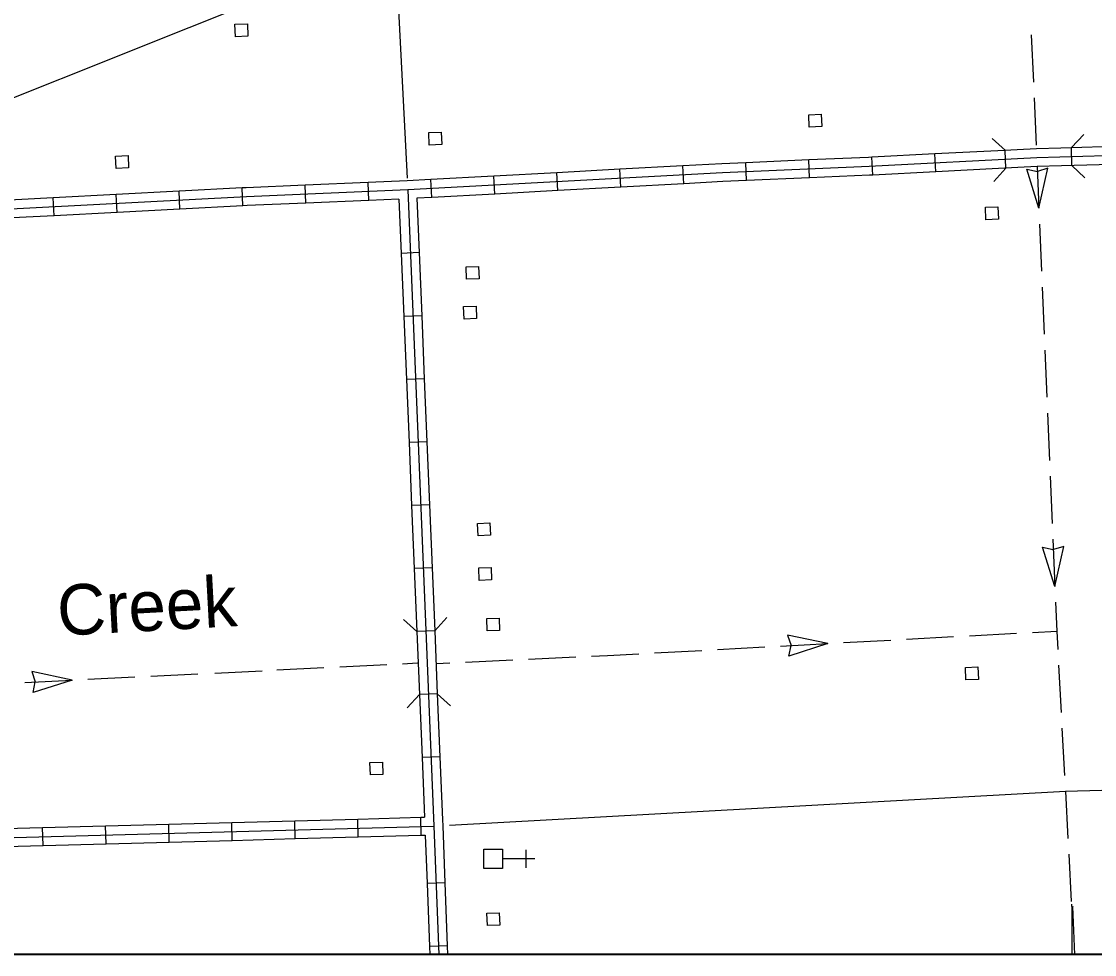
# Model space of a CAD drawing. Extents: x -0.3 to 2.65, y 0 to 1.9.
# Drawn here: x 0.5381 to 0.6457, y 0.1443 to 0.2377 of the extents above; entities that cross this region are included whole.
import ezdxf

# ---------------------------------------------------------------- set-up
doc = ezdxf.new("R2010")
doc.units = 0
for name, color, linetype in [('Default', 7, 'Continuous'), ('DSN_DRFT_DNC', 7, 'Continuous'), ('Level 12', 7, 'Continuous'), ('Level 14', 7, 'Continuous'), ('Level 15', 7, 'Continuous'), ('Level 19', 7, 'Continuous'), ('Level 20', 7, 'Continuous'), ('Level 29', 7, 'Continuous'), ('Level 32', 7, 'Continuous'), ('Level 6', 7, 'Continuous')]:
    doc.layers.add(name, color=color, linetype=linetype)

msp = doc.modelspace()

# ---------------------------------------------------------------- linework, layer by layer
at = {"layer": 'Default'}
msp.add_lwpolyline([(0.4518907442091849, 0.19599840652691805), (0.6837117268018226, 0.2885773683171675), (0.6163823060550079, 0.2703782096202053)], dxfattribs=at)
at = {"layer": 'DSN_DRFT_DNC'}
msp.add_lwpolyline([(0.38477044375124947, 0.541666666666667), (1.0318962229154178, 0.541666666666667), (1.0318962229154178, 0.14429633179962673), (0.38477044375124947, 0.14429633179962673)], close=True, dxfattribs=at)
at = {"layer": 'Level 12'}
for p, q in [((0.6388693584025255, 0.22294374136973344), (0.6399363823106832, 0.22270525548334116)), ((0.6400975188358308, 0.21902489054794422), (0.6388693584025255, 0.22294374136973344)), ((0.6409933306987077, 0.2230327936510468), (0.6399506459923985, 0.22270602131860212)), ((0.6400975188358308, 0.21902489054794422), (0.6409933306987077, 0.2230327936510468)), ((0.6404573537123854, 0.18506823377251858), (0.641524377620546, 0.18482974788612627)), ((0.6416855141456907, 0.1811493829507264), (0.6404573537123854, 0.18506823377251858)), ((0.6425813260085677, 0.185157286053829), (0.6415386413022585, 0.18483051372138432)), ((0.6416855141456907, 0.1811493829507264), (0.6425813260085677, 0.185157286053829)), ((0.6149114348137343, 0.17627220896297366), (0.6152513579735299, 0.17523373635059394)), ((0.6189303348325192, 0.17542709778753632), (0.6149114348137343, 0.17627220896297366)), ((0.6189303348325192, 0.17542709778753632), (0.6150273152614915, 0.17414952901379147)), ((0.6150273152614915, 0.17414952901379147), (0.6152523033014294, 0.1752194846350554)), ((0.5391916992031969, 0.17263303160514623), (0.5395262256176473, 0.1715928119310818)), ((0.5432061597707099, 0.17176707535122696), (0.5391916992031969, 0.17263303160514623)), ((0.5432061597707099, 0.17176707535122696), (0.5392965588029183, 0.1705097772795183)), ((0.5392965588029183, 0.1705097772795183), (0.5395270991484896, 0.17157854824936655))]:
    msp.add_line(p, q, dxfattribs=at)
for points in [[(0.6393114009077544, 0.23638133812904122), (0.6395331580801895, 0.23164792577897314)], [(0.6396070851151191, 0.2300701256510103), (0.6398288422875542, 0.2253367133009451)], [(0.6399227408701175, 0.22319340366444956), (0.6400975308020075, 0.2190243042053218)], [(0.6401636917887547, 0.2174461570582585), (0.6403621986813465, 0.21271171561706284)], [(0.6404283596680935, 0.21113356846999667), (0.6406268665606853, 0.206399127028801)], [(0.6406930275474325, 0.2048209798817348), (0.6408915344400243, 0.20008653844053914)], [(0.6409576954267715, 0.19850839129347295), (0.6411562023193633, 0.19377394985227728)], [(0.6412223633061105, 0.19219580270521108), (0.6414208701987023, 0.1874613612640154)], [(0.6414870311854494, 0.18588321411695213), (0.6416855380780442, 0.18114877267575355)], [(0.6417516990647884, 0.17957062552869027), (0.6418729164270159, 0.17667952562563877), (0.6419724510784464, 0.1748372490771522)], [(0.6331252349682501, 0.1762019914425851), (0.6378567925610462, 0.1764602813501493)], [(0.6394339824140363, 0.17654637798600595), (0.6418729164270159, 0.17667952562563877)], [(0.6141989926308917, 0.17516880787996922), (0.6189305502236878, 0.17542709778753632)], [(0.6205077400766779, 0.17551319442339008), (0.625239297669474, 0.17577149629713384)], [(0.626816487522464, 0.17585759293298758), (0.6315480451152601, 0.17611589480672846)], [(0.5952720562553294, 0.1741494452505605), (0.5968530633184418, 0.17422190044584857), (0.6000043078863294, 0.17439392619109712)], [(0.6015814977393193, 0.17448002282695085), (0.6063130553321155, 0.17473831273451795)], [(0.6078902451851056, 0.17482440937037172), (0.6126218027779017, 0.17508271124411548)], [(0.5700256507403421, 0.17309162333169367), (0.5747584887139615, 0.17332537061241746)], [(0.576336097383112, 0.1734032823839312), (0.5778126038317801, 0.1734762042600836), (0.5778640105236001, 0.1734751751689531)], [(0.5796718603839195, 0.1734391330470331), (0.5797418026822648, 0.1734377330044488), (0.5810711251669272, 0.17349865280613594)], [(0.5826490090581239, 0.17357096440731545), (0.5873826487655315, 0.17378789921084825)], [(0.5889605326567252, 0.17386021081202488), (0.5936941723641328, 0.1740771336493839)], [(0.6420576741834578, 0.17326001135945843), (0.6423133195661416, 0.16852831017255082)], [(0.544783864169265, 0.17184499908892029), (0.5495167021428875, 0.17207874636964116)], [(0.5510943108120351, 0.1721566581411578), (0.5558271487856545, 0.17239040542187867)], [(0.5575325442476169, 0.17247335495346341), (0.5622653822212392, 0.17270709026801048)], [(0.563715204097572, 0.17277997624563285), (0.5684480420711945, 0.17301371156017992)], [(0.538473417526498, 0.17153334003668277), (0.5432062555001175, 0.17176708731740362)], [(0.6423985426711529, 0.16695107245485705), (0.6426541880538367, 0.16221937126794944)], [(0.6427394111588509, 0.16064213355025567), (0.6429950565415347, 0.15591043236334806)], [(0.643080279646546, 0.1543331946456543), (0.6433359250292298, 0.14960149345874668)]]:
    msp.add_lwpolyline(points, dxfattribs=at)
at = {"layer": 'Level 14'}
for points in [[(0.6433508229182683, 0.14932594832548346), (0.6433782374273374, 0.14881845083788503)], [(0.6433508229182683, 0.14932594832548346), (0.6433782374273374, 0.14881845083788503)], [(0.6436851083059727, 0.1442738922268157), (0.6434740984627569, 0.14909874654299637), (0.6433782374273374, 0.14881845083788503), (0.643390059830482, 0.14427389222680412)]]:
    msp.add_lwpolyline(points, dxfattribs=at)
at = {"layer": 'Level 15'}
for p, q in [((0.6367710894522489, 0.22303078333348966), (0.6367196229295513, 0.2248254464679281)), ((0.6434054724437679, 0.2232932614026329), (0.6433540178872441, 0.22508744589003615)), ((0.617118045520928, 0.22206737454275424), (0.6170406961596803, 0.22386062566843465)), ((0.6234376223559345, 0.22234276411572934), (0.6233451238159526, 0.22413530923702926)), ((0.6297473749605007, 0.22266835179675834), (0.6296548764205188, 0.22446089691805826)), ((0.5918881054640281, 0.2207910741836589), (0.59179041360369, 0.22258334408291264)), ((0.5981968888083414, 0.22113494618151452), (0.5980991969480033, 0.22292720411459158)), ((0.604505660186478, 0.22147880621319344), (0.6044079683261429, 0.22327107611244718)), ((0.6108057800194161, 0.2217950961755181), (0.6107284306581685, 0.2235883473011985)), ((0.5729487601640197, 0.21980677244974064), (0.5728728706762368, 0.22160008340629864)), ((0.5792705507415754, 0.22010334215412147), (0.579172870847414, 0.2218956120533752)), ((0.5855793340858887, 0.22044721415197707), (0.5854816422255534, 0.22223947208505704)), ((0.5540231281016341, 0.21893936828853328), (0.5539295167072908, 0.2207318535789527)), ((0.5603326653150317, 0.21926885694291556), (0.5602390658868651, 0.22106134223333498)), ((0.5666362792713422, 0.2195396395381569), (0.5665603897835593, 0.22133296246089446)), ((0.5414040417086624, 0.21828040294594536), (0.541310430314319, 0.2200728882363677)), ((0.54771357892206, 0.21860989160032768), (0.5476199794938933, 0.2204023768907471)), ((0.5779850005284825, 0.21457688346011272), (0.5761916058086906, 0.21450282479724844)), ((0.5782457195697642, 0.20826412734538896), (0.5764523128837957, 0.20819005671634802)), ((0.5785064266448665, 0.20195137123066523), (0.5767130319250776, 0.2018773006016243)), ((0.5787671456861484, 0.1956386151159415), (0.5769737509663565, 0.19556454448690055)), ((0.5790278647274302, 0.18932584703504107), (0.5772344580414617, 0.1892517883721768)), ((0.5792885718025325, 0.1830130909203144), (0.5774951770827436, 0.18293902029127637)), ((0.5795492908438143, 0.17670033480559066), (0.5777558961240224, 0.17662626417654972)), ((0.5798100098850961, 0.17038756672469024), (0.5780166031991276, 0.170313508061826)), ((0.5800707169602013, 0.1640748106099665), (0.5782773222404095, 0.16400075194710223)), ((0.5403105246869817, 0.15519562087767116), (0.5402618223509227, 0.15698988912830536)), ((0.5466263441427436, 0.15536707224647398), (0.5465776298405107, 0.15716134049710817)), ((0.5529421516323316, 0.1555385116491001), (0.5528934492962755, 0.1573327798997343)), ((0.5592579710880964, 0.1557099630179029), (0.5592092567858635, 0.1575042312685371)), ((0.5655737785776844, 0.15588141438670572), (0.5655250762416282, 0.15767567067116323)), ((0.5718895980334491, 0.15605285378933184), (0.5718408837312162, 0.15784712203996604)), ((0.5782054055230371, 0.15622430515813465), (0.578156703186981, 0.15801856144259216)), ((0.5805707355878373, 0.15144513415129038), (0.5787770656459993, 0.15137781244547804)), ((0.5808077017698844, 0.1451314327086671), (0.5790140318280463, 0.14506412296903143)), ((0.5790140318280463, 0.14506411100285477), (0.5790436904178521, 0.14427389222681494)), ((0.5808076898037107, 0.1451314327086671), (0.5808398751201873, 0.14427389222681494))]:
    msp.add_line(p, q, dxfattribs=at)
for points in [[(0.5100286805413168, 0.2777908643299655), (0.5122813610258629, 0.21820521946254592), (0.5155359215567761, 0.1564520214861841), (0.5156513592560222, 0.15598848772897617), (0.5158822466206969, 0.15562592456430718), (0.516416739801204, 0.1554443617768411), (0.5174719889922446, 0.15540494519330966), (0.5311863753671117, 0.15582917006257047), (0.5794754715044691, 0.15714000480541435)], [(0.7938139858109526, 0.2303807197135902), (0.7502312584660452, 0.2278543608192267), (0.7281598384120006, 0.22687230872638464), (0.6998077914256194, 0.22549235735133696), (0.6698286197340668, 0.2249323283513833), (0.639886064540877, 0.22407358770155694), (0.6230656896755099, 0.22320564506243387), (0.6083784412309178, 0.22257210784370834), (0.5768441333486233, 0.22085329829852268), (0.5606983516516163, 0.2201700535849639), (0.5133923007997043, 0.2176997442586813), (0.5126551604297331, 0.21786072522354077), (0.5115988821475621, 0.21848861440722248), (0.510581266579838, 0.21876984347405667), (0.5086319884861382, 0.21899962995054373)], [(0.6359646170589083, 0.22478648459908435), (0.6296548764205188, 0.22446089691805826)], [(0.6422975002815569, 0.2250571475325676), (0.639849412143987, 0.2249869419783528), (0.6359646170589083, 0.22478648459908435)], [(0.6486130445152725, 0.2252382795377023), (0.6422975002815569, 0.2250571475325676)], [(0.6170406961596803, 0.22386062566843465), (0.6107284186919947, 0.2235883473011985)], [(0.6233451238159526, 0.22413530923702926), (0.6230224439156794, 0.2241186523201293), (0.6170406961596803, 0.22386062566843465)], [(0.6296548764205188, 0.22446089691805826), (0.6233451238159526, 0.22413530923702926)], [(0.5917904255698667, 0.22258334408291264), (0.5854816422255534, 0.2222394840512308)], [(0.5980991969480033, 0.22292721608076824), (0.5917904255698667, 0.22258334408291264)], [(0.6044079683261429, 0.22327107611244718), (0.5980991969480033, 0.22292721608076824)], [(0.6107284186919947, 0.2235883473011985), (0.6083338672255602, 0.2234850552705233), (0.6044079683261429, 0.22327107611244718)], [(0.6297473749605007, 0.22266835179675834), (0.6234376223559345, 0.22234276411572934)], [(0.6360571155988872, 0.22299393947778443), (0.6297473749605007, 0.22266835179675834)], [(0.6423489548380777, 0.22326295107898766), (0.639921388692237, 0.2231933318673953), (0.6360571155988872, 0.22299393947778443)], [(0.6486644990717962, 0.22344408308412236), (0.6423489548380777, 0.22326295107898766)], [(0.5728728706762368, 0.22160009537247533), (0.5665603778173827, 0.22133296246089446)], [(0.579172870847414, 0.2218956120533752), (0.5767999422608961, 0.221766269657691), (0.5728728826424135, 0.22160009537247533)], [(0.5854816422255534, 0.2222394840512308), (0.579172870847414, 0.2218956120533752)], [(0.6108057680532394, 0.22179508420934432), (0.6084213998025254, 0.22169223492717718), (0.604505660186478, 0.22147880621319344)], [(0.617118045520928, 0.22206736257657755), (0.6108057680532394, 0.22179508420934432)], [(0.6234376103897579, 0.22234276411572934), (0.6231073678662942, 0.2223257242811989), (0.6171180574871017, 0.22206736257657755)], [(0.5539295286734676, 0.2207318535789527), (0.5476199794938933, 0.2204023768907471)], [(0.5602390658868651, 0.22106134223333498), (0.5539295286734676, 0.2207318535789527)], [(0.5665603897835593, 0.22133296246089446), (0.5606552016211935, 0.22108307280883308), (0.5602390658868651, 0.22106134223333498)], [(0.5768441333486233, 0.22085329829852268), (0.5794754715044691, 0.15714000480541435), (0.5799583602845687, 0.14427389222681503)], [(0.5855793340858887, 0.22044721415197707), (0.579270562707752, 0.22010334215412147)], [(0.5918881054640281, 0.2207910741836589), (0.585579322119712, 0.22044721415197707)], [(0.5981968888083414, 0.22113494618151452), (0.5918881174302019, 0.2207910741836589)], [(0.6045056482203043, 0.22147880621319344), (0.5981968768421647, 0.22113494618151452)], [(0.5413104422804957, 0.2200728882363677), (0.5350008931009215, 0.2197434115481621)], [(0.5476199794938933, 0.2204023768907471), (0.5413104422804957, 0.2200728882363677)], [(0.5666362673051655, 0.2195396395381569), (0.560739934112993, 0.21929012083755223), (0.5603326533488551, 0.21926885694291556)], [(0.5729487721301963, 0.21980677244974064), (0.5666362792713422, 0.2195396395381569)], [(0.5759672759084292, 0.21993451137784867), (0.5729487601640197, 0.21980677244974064)], [(0.5759672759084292, 0.21993451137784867), (0.5761916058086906, 0.21450282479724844)], [(0.579270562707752, 0.22010334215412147), (0.5777601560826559, 0.22002101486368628)], [(0.5777601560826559, 0.22002101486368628), (0.5779850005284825, 0.21457689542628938)], [(0.5414040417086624, 0.21828040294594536), (0.5350944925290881, 0.21795092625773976)], [(0.54771357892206, 0.21860989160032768), (0.5414040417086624, 0.21828040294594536)], [(0.5540231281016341, 0.21893936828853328), (0.54771357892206, 0.21860989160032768)], [(0.5603326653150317, 0.21926885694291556), (0.5540231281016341, 0.21893936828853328)], [(0.5761916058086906, 0.21450282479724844), (0.5764523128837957, 0.20819005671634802)], [(0.5779850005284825, 0.21457689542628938), (0.5782457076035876, 0.20826412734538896)], [(0.5764523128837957, 0.20819005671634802), (0.5767130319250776, 0.2018773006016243)], [(0.5782457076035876, 0.20826412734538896), (0.5785064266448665, 0.20195137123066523)], [(0.5767130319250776, 0.2018773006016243), (0.5769737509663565, 0.19556454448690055)], [(0.5785064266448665, 0.20195137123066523), (0.5787671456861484, 0.1956386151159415)], [(0.5769737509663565, 0.19556454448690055), (0.5772344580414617, 0.1892517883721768)], [(0.5787671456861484, 0.1956386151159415), (0.5790278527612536, 0.18932585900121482)], [(0.5772344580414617, 0.1892517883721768), (0.5774951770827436, 0.18293902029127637)], [(0.5790278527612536, 0.18932585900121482), (0.5792885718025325, 0.1830130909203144)], [(0.5774951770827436, 0.18293902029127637), (0.5777558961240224, 0.17662626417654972)], [(0.5792885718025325, 0.1830130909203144), (0.5795492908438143, 0.17670033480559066)], [(0.5777558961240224, 0.17662626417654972), (0.5780166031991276, 0.170313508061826)], [(0.5795492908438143, 0.17670033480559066), (0.5798099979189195, 0.17038757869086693)], [(0.5780166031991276, 0.170313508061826), (0.5782773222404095, 0.16400073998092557)], [(0.5798099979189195, 0.17038757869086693), (0.5800707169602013, 0.1640748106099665)], [(0.5782773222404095, 0.16400073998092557), (0.5785239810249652, 0.1580285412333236)], [(0.5800707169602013, 0.1640748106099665), (0.5803314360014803, 0.15776205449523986)], [(0.5339460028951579, 0.15681844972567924), (0.540261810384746, 0.15698988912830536)], [(0.540261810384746, 0.15698988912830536), (0.5465776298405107, 0.15716134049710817)], [(0.5465776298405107, 0.15716134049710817), (0.5528934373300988, 0.1573327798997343)], [(0.5528934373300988, 0.1573327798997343), (0.5592092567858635, 0.1575042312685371)], [(0.5592092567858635, 0.1575042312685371), (0.5655250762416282, 0.15767567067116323)], [(0.5655250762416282, 0.15767567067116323), (0.5718408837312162, 0.15784712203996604)], [(0.5718408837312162, 0.15784712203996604), (0.578156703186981, 0.15801857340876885)], [(0.5781567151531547, 0.15801857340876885), (0.5785239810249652, 0.1580285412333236)], [(0.5803314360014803, 0.1577620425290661), (0.5803556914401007, 0.157174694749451), (0.5805707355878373, 0.15144513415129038)], [(0.565573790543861, 0.15588140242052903), (0.5718895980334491, 0.15605285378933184)], [(0.5718895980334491, 0.15605285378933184), (0.5782054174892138, 0.15622430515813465)], [(0.5782054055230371, 0.15622430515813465), (0.5785947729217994, 0.1562348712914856)], [(0.5785947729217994, 0.1562348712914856), (0.578777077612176, 0.15137781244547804)], [(0.5339947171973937, 0.15502418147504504), (0.5403105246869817, 0.15519562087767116)], [(0.5403105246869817, 0.15519562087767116), (0.5466263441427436, 0.15536707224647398)], [(0.5466263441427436, 0.15536707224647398), (0.5529421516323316, 0.1555385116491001)], [(0.5529421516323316, 0.1555385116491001), (0.5592579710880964, 0.1557099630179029)], [(0.5592579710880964, 0.1557099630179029), (0.565573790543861, 0.15588140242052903)], [(0.578777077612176, 0.15137781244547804), (0.5790140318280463, 0.14506411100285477)], [(0.5805707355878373, 0.15144513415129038), (0.5808076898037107, 0.1451314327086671)]]:
    msp.add_lwpolyline(points, dxfattribs=at)
at = {"layer": 'Level 19'}
for points in [[(0.5595830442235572, 0.23621184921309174), (0.559530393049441, 0.23745623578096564), (0.5607784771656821, 0.2375090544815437), (0.560831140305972, 0.23626466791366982)], [(0.6170844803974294, 0.22715173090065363), (0.6170318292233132, 0.2283961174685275), (0.6182799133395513, 0.22844893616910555), (0.6183325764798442, 0.22720454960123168)], [(0.5790050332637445, 0.22535675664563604), (0.5789523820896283, 0.22660114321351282), (0.5802004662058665, 0.22665396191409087), (0.5802531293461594, 0.225409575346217)], [(0.5476282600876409, 0.22300987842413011), (0.5475756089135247, 0.22425426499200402), (0.5488236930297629, 0.22430708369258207), (0.5488763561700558, 0.2230626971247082)], [(0.6347802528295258, 0.21788088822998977), (0.6347276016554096, 0.21912527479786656), (0.6359756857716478, 0.21917809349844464), (0.6360283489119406, 0.21793370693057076)], [(0.5827453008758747, 0.21190955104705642), (0.5826926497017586, 0.21315393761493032), (0.5839407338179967, 0.21320675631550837), (0.5839933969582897, 0.2119623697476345)], [(0.5824989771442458, 0.20792364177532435), (0.5824463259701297, 0.20916802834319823), (0.5836944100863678, 0.20922084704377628), (0.5837470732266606, 0.2079764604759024)], [(0.5838877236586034, 0.18621259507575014), (0.5838350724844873, 0.187456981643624), (0.5850831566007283, 0.18750980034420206), (0.5851358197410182, 0.1862654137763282)], [(0.5840065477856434, 0.1817500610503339), (0.5839538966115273, 0.18299444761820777), (0.5852019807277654, 0.18304726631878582), (0.5852546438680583, 0.18180287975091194)], [(0.5848081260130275, 0.17668396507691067), (0.5847554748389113, 0.17792835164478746), (0.5860035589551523, 0.1779811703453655), (0.5860562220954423, 0.17673678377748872)], [(0.632781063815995, 0.17178424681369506), (0.6327284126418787, 0.17302863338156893), (0.6339764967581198, 0.1730814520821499), (0.6340291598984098, 0.1718370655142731)], [(0.5731058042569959, 0.16225801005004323), (0.5730531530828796, 0.16350239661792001), (0.5743012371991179, 0.16355521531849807), (0.5743539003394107, 0.1623108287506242)], [(0.5848259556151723, 0.14716823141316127), (0.584773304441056, 0.14841261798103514), (0.5860213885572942, 0.1484654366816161), (0.5860740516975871, 0.14722105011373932)]]:
    msp.add_lwpolyline(points, close=True, dxfattribs=at)
at = {"layer": 'Level 20'}
for points in [[(0.5742884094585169, 0.27067455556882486), (0.5767826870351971, 0.22205104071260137)], [(0.581019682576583, 0.1572249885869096), (0.6427576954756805, 0.1606226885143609), (0.6670955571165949, 0.16131350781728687)]]:
    msp.add_lwpolyline(points, dxfattribs=at)
at = {"layer": 'Level 29'}
for points in [[(0.6354044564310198, 0.22602661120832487), (0.6367373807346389, 0.2248244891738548)], [(0.6433683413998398, 0.2251024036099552), (0.6446006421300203, 0.22640747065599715)], [(0.6367657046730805, 0.22303195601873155), (0.6355635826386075, 0.22169903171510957)], [(0.6447088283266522, 0.22207591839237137), (0.6434037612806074, 0.22330821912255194)], [(0.5777560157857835, 0.1766254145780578), (0.5764355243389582, 0.17784116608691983)], [(0.5807647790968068, 0.17802083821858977), (0.5795490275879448, 0.17670034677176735)], [(0.5768008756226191, 0.1689930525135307), (0.5780166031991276, 0.170313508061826)], [(0.5798099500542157, 0.17038757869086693), (0.5811304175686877, 0.16917185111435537)]]:
    msp.add_lwpolyline(points, dxfattribs=at)
at = {"layer": 'Level 32'}
for p, q in [((0.5895729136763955, 0.15386534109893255), (0.5863510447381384, 0.15386534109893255)), ((0.5886754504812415, 0.1547628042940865), (0.5886754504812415, 0.15296787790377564))]:
    msp.add_line(p, q, dxfattribs=at)
msp.add_lwpolyline([(0.5844838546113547, 0.15483699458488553), (0.5863510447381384, 0.15483699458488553), (0.5863510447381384, 0.15290035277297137), (0.5844838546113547, 0.15290035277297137)], close=True, dxfattribs=at)
at = {"layer": 'Level 6'}
msp.add_line((0.3847599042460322, 0.14427389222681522), (1.0318856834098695, 0.14427389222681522), dxfattribs=at)

# ---------------------------------------------------------------- texts
at = {"layer": 'Level 12'}
msp.add_text('Creek', height=0.005054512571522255, rotation=3.1033500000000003, dxfattribs=at).set_placement((0.5418491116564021, 0.17619560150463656))

doc.saveas('drawing.dxf')
